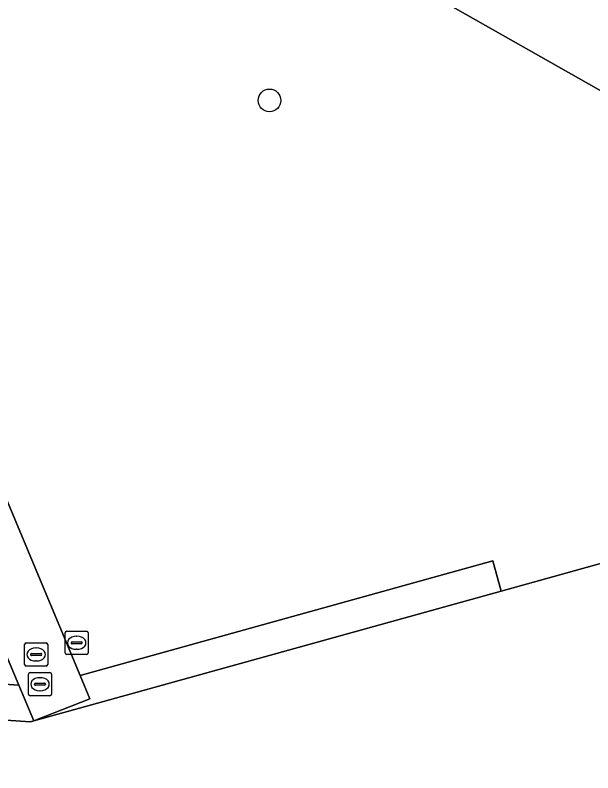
# Model space of a CAD drawing. Extents: x 163683 to 164494, y 382709 to 383872.
# Drawn here: x 164228.31 to 164253.23, y 383281.15 to 383313.82 of the extents above; entities that cross this region are included whole.
import ezdxf

# ---------------------------------------------------------------- set-up
doc = ezdxf.new("R2010")
doc.units = 0
for name, color, linetype in [('IMGEO_Boom', 7, 'Continuous'), ('IMGEO_Groenvoorziening', 7, 'Continuous'), ('IMGEO_Kolk', 7, 'Continuous'), ('IMGEO_Pand', 7, 'Continuous'), ('IMGEO_Rioolput', 7, 'Continuous'), ('IMGEO_Voetpad_gesloten', 7, 'Continuous'), ('IMGEO_Voetpad_open', 7, 'Continuous')]:
    doc.layers.add(name, color=color, linetype=linetype)

msp = doc.modelspace()

# ---------------------------------------------------------------- linework, layer by layer
at = {"layer": 'IMGEO_Boom'}
msp.add_circle((164239.285, 383310.149), 0.489, dxfattribs=at)
at = {"layer": 'IMGEO_Groenvoorziening'}
for points in [[(164246.121, 383314.802), (164233.405, 383321.815), (164219.258, 383313.698), (164231.115, 383285.345), (164248.915, 383290.293), (164249.278, 383288.989), (164266.219, 383293.698), (164266.05, 383294.284), (164267.906, 383294.694), (164271.778, 383300.248)], [(164216.924, 383312.436), (164175.219, 383288.541), (164228.468, 383284.936)]]:
    msp.add_lwpolyline(points, close=True, dxfattribs=at)
at = {"layer": 'IMGEO_Kolk'}
for p, q in [((164230.54, 383287.256), (164231.392, 383287.256)), ((164230.465, 383286.33), (164230.465, 383287.182)), ((164230.953, 383287.036), (164230.978, 383287.036)), ((164231.466, 383287.182), (164231.466, 383286.33)), ((164230.724, 383286.75), (164230.724, 383286.762)), ((164231.162, 383286.713), (164230.764, 383286.713)), ((164230.767, 383286.799), (164231.165, 383286.799)), ((164231.208, 383286.762), (164231.208, 383286.75)), ((164230.976, 383286.476), (164230.951, 383286.476)), ((164231.392, 383286.256), (164230.54, 383286.256))]:
    msp.add_line(p, q, dxfattribs=at)
for points in [[(164230.54, 383287.256), (164231.392, 383287.256)], [(164230.465, 383286.33), (164230.465, 383287.182)], [(164231.466, 383287.182), (164231.466, 383286.33)], [(164231.392, 383286.256), (164230.54, 383286.256)]]:
    msp.add_lwpolyline(points, dxfattribs=at)
for centre, radius, start, end in [((164230.542, 383287.18), 0.0765, 91.552, 178.448), ((164230.542, 383287.18), 0.0765, 91.552, 178.448), ((164231.39, 383287.18), 0.0765, 1.552, 88.448), ((164231.39, 383287.18), 0.0765, 1.552, 88.448), ((164230.764, 383286.759), 0.0403, 85.8775, 175.7526), ((164230.761, 383286.749), 0.0366, 178.938, 274.7102), ((164231.165, 383286.756), 0.043, 264.8664, 352.4533), ((164231.169, 383286.761), 0.0386, 1.7309, 96.639), ((164230.542, 383286.332), 0.0765, 181.552, 268.448), ((164230.542, 383286.332), 0.0765, 181.552, 268.448), ((164231.39, 383286.332), 0.0765, 271.552, 358.448), ((164231.39, 383286.332), 0.0765, 271.552, 358.448)]:
    msp.add_arc(centre, radius, start, end, dxfattribs=at)
for centre, major_axis, ratio, start_param, end_param in [((164230.952, 383286.756), (-0.387, 0.002), 0.722429, 4.712389, 7.853982), ((164230.977, 383286.756), (-0.39, 0.002), 0.717154, 1.570796, 4.712389)]:
    msp.add_ellipse(centre, major_axis=major_axis, ratio=ratio, start_param=start_param, end_param=end_param, dxfattribs=at)
at = {"layer": 'IMGEO_Pand'}
msp.add_lwpolyline([(164267.45, 383294.04), (164266.219, 383293.698), (164249.278, 383288.989), (164229.119, 383283.385), (164228.98, 383283.346), (164172.791, 383287.15), (164172.045, 383287.201), (164169.075, 383267.189), (164226.404, 383258.636), (164231.651, 383260.087), (164231.096, 383262.034), (164235.928, 383263.381), (164236.464, 383261.459), (164240.908, 383245.525), (164257.984, 383248.406), (164278.847, 383251.925), (164276.385, 383260.917), (164276.645, 383260.989)], close=True, dxfattribs=at)
at = {"layer": 'IMGEO_Rioolput'}
for p, q in [((164228.717, 383285.827), (164228.717, 383286.679)), ((164228.792, 383286.753), (164229.644, 383286.753)), ((164229.718, 383286.679), (164229.718, 383285.827)), ((164229.019, 383286.296), (164229.417, 383286.296)), ((164229.205, 383286.533), (164229.23, 383286.533)), ((164228.976, 383286.247), (164228.976, 383286.259)), ((164229.414, 383286.21), (164229.016, 383286.21)), ((164229.228, 383285.973), (164229.203, 383285.973)), ((164229.46, 383286.259), (164229.46, 383286.247)), ((164229.644, 383285.753), (164228.792, 383285.753)), ((164228.883, 383284.545), (164228.883, 383285.397)), ((164228.958, 383285.471), (164229.81, 383285.471)), ((164229.884, 383285.397), (164229.884, 383284.545)), ((164229.142, 383284.965), (164229.142, 383284.977)), ((164229.185, 383285.014), (164229.583, 383285.014)), ((164229.371, 383285.251), (164229.396, 383285.251)), ((164229.626, 383284.977), (164229.626, 383284.965)), ((164229.58, 383284.928), (164229.182, 383284.928)), ((164229.394, 383284.691), (164229.369, 383284.691)), ((164229.81, 383284.471), (164228.958, 383284.471))]:
    msp.add_line(p, q, dxfattribs=at)
for points in [[(164228.717, 383285.827), (164228.717, 383286.679)], [(164228.792, 383286.753), (164229.644, 383286.753)], [(164229.718, 383286.679), (164229.718, 383285.827)], [(164229.644, 383285.753), (164228.792, 383285.753)], [(164228.883, 383284.545), (164228.883, 383285.397)], [(164228.958, 383285.471), (164229.81, 383285.471)], [(164229.884, 383285.397), (164229.884, 383284.545)], [(164229.81, 383284.471), (164228.958, 383284.471)]]:
    msp.add_lwpolyline(points, dxfattribs=at)
for centre, radius, start, end in [((164228.794, 383286.677), 0.0765, 91.552, 178.448), ((164228.794, 383286.677), 0.0765, 91.552, 178.448), ((164229.642, 383286.677), 0.0765, 1.552, 88.448), ((164229.642, 383286.677), 0.0765, 1.552, 88.448), ((164229.016, 383286.256), 0.0403, 85.8775, 175.7526), ((164229.421, 383286.258), 0.0386, 1.7309, 96.639), ((164229.013, 383286.246), 0.0366, 178.938, 274.7102), ((164229.417, 383286.253), 0.043, 264.8664, 352.4533), ((164228.794, 383285.829), 0.0765, 181.552, 268.448), ((164228.794, 383285.829), 0.0765, 181.552, 268.448), ((164229.642, 383285.829), 0.0765, 271.552, 358.448), ((164229.642, 383285.829), 0.0765, 271.552, 358.448), ((164228.96, 383285.395), 0.0765, 91.552, 178.448), ((164228.96, 383285.395), 0.0765, 91.552, 178.448), ((164229.808, 383285.395), 0.0765, 1.552, 88.448), ((164229.808, 383285.395), 0.0765, 1.552, 88.448), ((164229.182, 383284.974), 0.0403, 85.8775, 175.7526), ((164229.587, 383284.976), 0.0386, 1.7309, 96.639), ((164229.179, 383284.964), 0.0366, 178.938, 274.7102), ((164229.583, 383284.971), 0.043, 264.8664, 352.4533), ((164228.96, 383284.547), 0.0765, 181.552, 268.448), ((164228.96, 383284.547), 0.0765, 181.552, 268.448), ((164229.808, 383284.547), 0.0765, 271.552, 358.448), ((164229.808, 383284.547), 0.0765, 271.552, 358.448)]:
    msp.add_arc(centre, radius, start, end, dxfattribs=at)
for centre, major_axis, ratio, start_param, end_param in [((164229.204, 383286.253), (-0.387, 0.002), 0.722429, 4.712389, 7.853982), ((164229.229, 383286.253), (-0.39, 0.002), 0.717154, 1.570796, 4.712389), ((164229.37, 383284.971), (-0.387, 0.002), 0.722429, 4.712389, 7.853982), ((164229.395, 383284.971), (-0.39, 0.002), 0.717154, 1.570796, 4.712389)]:
    msp.add_ellipse(centre, major_axis=major_axis, ratio=ratio, start_param=start_param, end_param=end_param, dxfattribs=at)
at = {"layer": 'IMGEO_Voetpad_gesloten'}
for points in [[(164207.838, 383340.485), (164203.992, 383342.732), (164173.04, 383360.297), (164166.931, 383360.421), (164166.939, 383359.629), (164178.125, 383353.125), (164181.251, 383351.41), (164206.649, 383336.883), (164210.229, 383335.008), (164230.754, 383323.319), (164233.405, 383321.815), (164246.121, 383314.802), (164271.778, 383300.248), (164271.981, 383300.54), (164273.596, 383302.856), (164273.357, 383303.524), (164236.932, 383323.85), (164234.464, 383325.561)], [(164219.258, 383313.698), (164216.924, 383312.436), (164228.468, 383284.936), (164229.119, 383283.385), (164231.537, 383284.337), (164231.115, 383285.345)]]:
    msp.add_lwpolyline(points, close=True, dxfattribs=at)
at = {"layer": 'IMGEO_Voetpad_open'}
for points in [[(164249.278, 383288.989), (164248.915, 383290.293), (164231.115, 383285.345), (164231.537, 383284.337), (164229.119, 383283.385)], [(164175.219, 383288.541), (164172.791, 383287.15), (164228.98, 383283.346), (164229.119, 383283.385), (164228.468, 383284.936)]]:
    msp.add_lwpolyline(points, close=True, dxfattribs=at)

doc.saveas('drawing.dxf')
